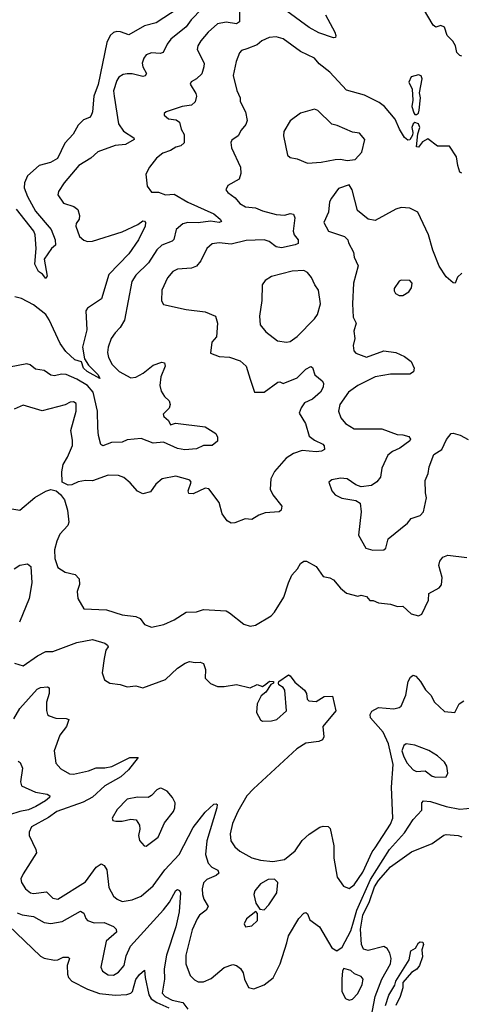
# Model space of a CAD drawing. Extents: x 1678759 to 1859541, y 384609 to 522867.
# Tile 269 of 466: x 1751244 to 1753793, y 487761 to 493447. Entities that reach past the tile are written whole.
import ezdxf

# ---------------------------------------------------------------- set-up
doc = ezdxf.new("R2010")
doc.units = 0

msp = doc.modelspace()

# ---------------------------------------------------------------- linework, layer by layer
at = {"layer": '0CON20XD'}
for points in [[(1753795, 493236.7), (1753785, 493240), (1753767.1, 493257.1), (1753758.6, 493295), (1753743.2, 493323.2), (1753711.4, 493355), (1753695, 493403.3), (1753675, 493413.8), (1753645, 493404), (1753631.2, 493415), (1753525, 493596)], [(1752513.8, 493495), (1752513.3, 493433.3), (1752496.4, 493423.6), (1752435, 493431.8), (1752386.5, 493423.5), (1752331.8, 493375), (1752289.6, 493325), (1752273.1, 493295), (1752269.4, 493275), (1752308.1, 493195), (1752307.8, 493175), (1752295, 493134.2), (1752264.3, 493105.7), (1752233, 493087), (1752228.8, 493075), (1752261.2, 493021.2), (1752264.5, 493004.5), (1752256.9, 492973.1), (1752235, 492953.3), (1752182.5, 492945), (1752090, 492915), (1752077.5, 492905), (1752077.5, 492895), (1752102.5, 492875), (1752148, 492868), (1752165.7, 492855), (1752175.8, 492815), (1752193.8, 492783.8), (1752193.6, 492735), (1752175, 492717.5), (1752145, 492710.8), (1752115, 492690.8), (1752070.8, 492675), (1752033.6, 492646.4), (1751994.2, 492595), (1751972.5, 492555), (1751980, 492485), (1752005, 492451.2), (1752045, 492451.2), (1752085, 492434.3), (1752135, 492439.4), (1752213.8, 492393.8), (1752365, 492325.8), (1752402.2, 492295), (1752408.1, 492281.9), (1752395.4, 492274.6), (1752345, 492282.4), (1752273.4, 492273.4), (1752215, 492275.8), (1752185, 492267.9), (1752147.3, 492235), (1752133, 492177), (1752125, 492167.1), (1752065.3, 492144.7), (1752035, 492118.2), (1751987, 492043), (1751915, 491971.8), (1751891.1, 491935), (1751848.5, 491711.5), (1751825, 491669.4), (1751795, 491639.2), (1751772.2, 491605), (1751754.6, 491555.4), (1751751.3, 491525), (1751757.3, 491495), (1751778.2, 491455), (1751818.6, 491415), (1751885, 491377.5), (1751915, 491382.5), (1751956, 491405), (1752015, 491451.1), (1752065, 491468.6), (1752080, 491465), (1752083.1, 491445), (1752059.2, 491385), (1752053.3, 491333.3), (1752061.7, 491301.7), (1752080.9, 491270.9), (1752106.9, 491245), (1752111.8, 491225), (1752107.3, 491202.7), (1752072.3, 491167.7), (1752076.7, 491155), (1752102.3, 491132.3), (1752115, 491107.5), (1752144.1, 491115.9), (1752313.8, 491095), (1752376.8, 491056.8), (1752386.7, 491035), (1752385, 491012.5), (1752355, 490988), (1752305, 490988.2), (1752265, 490967.5), (1752197.7, 490962.3), (1752155, 490971.2), (1752075, 491007.6), (1752015, 491001.9), (1751945, 491028.4), (1751865, 491020.9), (1751835, 491006.7), (1751775, 491005.4), (1751725, 490985.8), (1751713.4, 490993.4), (1751698.9, 491045), (1751695, 491090), (1751693.2, 491185), (1751669, 491295), (1751635.3, 491335), (1751575, 491370.5), (1751512.4, 491397.6), (1751485, 491398.9), (1751445, 491389.6), (1751423.2, 491393.2), (1751385, 491420.8), (1751335, 491429.4), (1751305, 491453.1), (1751285, 491458.6), (1751185, 491440)], [(1752295, 493509.7), (1752234.6, 493445), (1752205.5, 493404.5), (1752116.7, 493335), (1752095.4, 493305), (1752073.3, 493256.7), (1752055, 493250.8), (1752005, 493256), (1751975, 493244.5), (1751960, 493225), (1751952, 493195), (1751955.5, 493175), (1751975.6, 493135), (1751968.2, 493121.8), (1751955, 493118.1), (1751893.6, 493133.6), (1751865, 493134.6), (1751840.8, 493129.2), (1751817.1, 493115), (1751804.6, 493095), (1751785.5, 493035), (1751788.8, 493005), (1751814.7, 492845), (1751842.6, 492802.6), (1751902.9, 492765), (1751905.5, 492755), (1751855, 492726.6), (1751795, 492720.8), (1751695, 492684.3), (1751655, 492646.9), (1751586.2, 492603.8), (1751500.8, 492505), (1751468, 492455), (1751464.3, 492435), (1751496.9, 492386.9), (1751557.6, 492367.6), (1751579.7, 492349.7), (1751589.4, 492315), (1751586.9, 492295), (1751570.2, 492269.8), (1751568.9, 492255), (1751590, 492195), (1751615, 492172.5), (1751635, 492165.4), (1751665, 492168.2), (1751835, 492221.1), (1751926.9, 492263.1), (1751955, 492284.2), (1751965, 492283.8), (1751970.8, 492275), (1751968.5, 492255), (1751929.6, 492175), (1751874.5, 492095), (1751759.6, 491975), (1751715.8, 491835), (1751635, 491780.8), (1751625.6, 491765), (1751632.5, 491655), (1751607.1, 491555), (1751618.5, 491488.5), (1751642.3, 491452.3), (1751697.8, 491395), (1751706.1, 491373.9), (1751634.7, 491415), (1751613.5, 491435), (1751601.3, 491471.3), (1751563.1, 491483.1), (1751510.5, 491530.5), (1751477.1, 491577.1), (1751415, 491712.9), (1751394.6, 491745), (1751325, 491799.7), (1751255, 491836.4), (1751216.3, 491846.3)], [(1752158.5, 493511.5), (1752031.5, 493428.5), (1751965, 493412.1), (1751875, 493358.9), (1751827, 493377), (1751805, 493378.2), (1751785, 493371.8), (1751766.5, 493355), (1751747.9, 493315), (1751696.9, 493073.1), (1751672.1, 493005), (1751665.3, 492915), (1751657.6, 492892.4), (1751648, 492882), (1751612.1, 492867.9), (1751582.5, 492837.5), (1751553.1, 492785), (1751505.8, 492734.3), (1751462.2, 492645), (1751422.3, 492622.3), (1751357.1, 492605), (1751290, 492545), (1751272.2, 492505), (1751269.3, 492475), (1751290.2, 492425), (1751335, 492340.4), (1751426.2, 492235), (1751449.6, 492175), (1751451.2, 492145), (1751428.8, 492125), (1751385.7, 492064.3), (1751402.5, 491965), (1751395, 491952.5), (1751376.2, 491976.2), (1751352.7, 491992.7), (1751330.9, 492035), (1751338.8, 492125), (1751333.8, 492205), (1751326.2, 492225), (1751225, 492352.9)], [(1753008.5, 493475), (1753063.3, 493375), (1753069.2, 493355), (1753066, 493344), (1753055, 493342.5), (1752969.8, 493369.8), (1752915, 493401.5), (1752785.6, 493495)], [(1753795, 492560), (1753785, 492566.2), (1753771.9, 492605), (1753766, 492655), (1753725, 492716.7), (1753655, 492716.7), (1753599.3, 492759.3), (1753568.8, 492741.2), (1753545, 492710), (1753535, 492712.5), (1753541.7, 492788.3), (1753552.9, 492825), (1753545, 492846), (1753525, 492852.5), (1753514.2, 492845), (1753507.1, 492825), (1753514, 492795), (1753510.5, 492779.5), (1753496.4, 492753.6), (1753485, 492750), (1753465.9, 492765.9), (1753435.7, 492815), (1753412.1, 492872.1), (1753350.5, 492945), (1753318.9, 492968.9), (1753235, 493011.1), (1753129.7, 493039.7), (1753035, 493144.4), (1752971.7, 493191.7), (1752945.3, 493225.3), (1752865, 493262.9), (1752765, 493335.5), (1752725, 493346.9), (1752685, 493344.3), (1752642.5, 493325), (1752615, 493301.1), (1752555, 493278.5)], [(1752555, 493278.5), (1752525, 493269.4), (1752513.1, 493255), (1752494.5, 493205), (1752476.7, 493125), (1752497.4, 493037.4), (1752515.8, 492995), (1752515.8, 492975), (1752547.5, 492915), (1752556.5, 492865), (1752549.4, 492840.6), (1752521.8, 492808.2), (1752505, 492776), (1752468.8, 492751.2), (1752462.7, 492737.3), (1752466.8, 492706.8), (1752519.4, 492595), (1752521.3, 492558.7), (1752510, 492525), (1752445, 492489.2), (1752434.2, 492465), (1752445, 492448.8), (1752488.5, 492418.5), (1752514.6, 492384.6), (1752547.5, 492365), (1752605, 492360), (1752645, 492342.5), (1752725, 492322.3), (1752775, 492317.3), (1752805, 492327.1), (1752825, 492322.9), (1752831.5, 492301.5), (1752822.1, 492225), (1752828.8, 492205), (1752850.5, 492175), (1752851.4, 492155), (1752835, 492146.4), (1752755, 492130), (1752725, 492134.4), (1752684.2, 492165), (1752655, 492176), (1752552.3, 492172.3), (1752465, 492150.5), (1752395, 492158), (1752355, 492151.8), (1752324.6, 492125.4), (1752290.6, 492055), (1752265, 492024.1), (1752235, 492010.8), (1752154.7, 492005.3), (1752128.1, 491991.9), (1752098.2, 491955), (1752065.6, 491885), (1752062.7, 491822.7), (1752075, 491801.2), (1752205, 491773.6), (1752315, 491759.4), (1752374.2, 491734.2), (1752386.7, 491695), (1752380, 491615), (1752352.5, 491585), (1752345, 491520), (1752395, 491501.2), (1752455, 491498), (1752516.6, 491476.6), (1752550.8, 491445), (1752575, 491370), (1752600, 491295), (1752655, 491295.6), (1752735, 491354), (1752746.1, 491356.1), (1752765, 491346.2), (1752845, 491377.5), (1752895, 491429.2), (1752925, 491443.3), (1752935, 491437.5), (1752947.1, 491395), (1752990.7, 491360.7), (1752997.6, 491347.6), (1752996.4, 491325), (1752980.4, 491295), (1752935, 491256), (1752888.9, 491235), (1752867.8, 491205), (1752856.9, 491175), (1752894, 491115), (1752915, 491041.9), (1752945, 491018.2), (1752994, 490995), (1753002, 490985), (1753003.3, 490965), (1752985.4, 490954.6), (1752955, 490950.9), (1752875, 490959.1), (1752825, 490942), (1752782.2, 490915), (1752715, 490837.5), (1752693.1, 490795), (1752688.9, 490735), (1752705, 490702.9), (1752756.7, 490636.7), (1752754, 490615), (1752742.5, 490605), (1752661.2, 490598.8), (1752625, 490585.6), (1752585, 490560), (1752545, 490564.2), (1752485, 490540.8), (1752465, 490540), (1752442.4, 490552.4), (1752412.5, 490592.5), (1752395, 490658.8), (1752336.6, 490736.6), (1752315, 490742.1), (1752245, 490708.5), (1752220, 490710), (1752215.8, 490725.8), (1752233.1, 490775), (1752226.8, 490786.8), (1752215, 490791.9), (1752145, 490810), (1752067.5, 490795), (1752029.2, 490765), (1751999.4, 490720.6), (1751955, 490708.2), (1751923.4, 490723.4), (1751881.9, 490771.9), (1751845, 490802.5), (1751815, 490814.3), (1751755, 490815.5), (1751665, 490783.6), (1751625, 490785.5), (1751582.5, 490777.5), (1751545, 490760), (1751525, 490759.2), (1751490, 490775), (1751487.3, 490835), (1751495, 490877.5), (1751520.6, 490919.4), (1751548.2, 490988.2), (1751549.2, 491019.2), (1751538.7, 491075), (1751570.5, 491185), (1751570.6, 491230.6), (1751555, 491239.4), (1751535, 491238.6), (1751506.7, 491223.3), (1751375, 491188.6), (1751265, 491220), (1751212.1, 491197.9)], [(1753535, 492900), (1753545, 492907.5), (1753549.2, 492925), (1753557.5, 492995), (1753552.5, 493025), (1753567.5, 493105), (1753561.7, 493121.7), (1753545, 493128.8), (1753502.7, 493117.3), (1753490, 493085), (1753510, 493045), (1753512.5, 492982.5), (1753507.5, 492945), (1753518.8, 492908.8), (1753525, 492900), (1753535, 492900)], [(1752905, 492618.5), (1752985, 492623.8), (1753065, 492640), (1753095, 492641.4), (1753135, 492633.8), (1753180.7, 492639.3), (1753218.5, 492681.5), (1753235.7, 492755), (1753205, 492790.8), (1753165, 492797.1), (1753075.8, 492835.8), (1753045, 492842.5), (1752965, 492922.5), (1752945, 492930), (1752865, 492906), (1752805, 492861.9), (1752768.1, 492801.9), (1752766.5, 492775), (1752790.8, 492665), (1752805, 492650), (1752845, 492643.1), (1752905, 492618.5)], [(1753795, 491982), (1753770.8, 491959.2), (1753757.5, 491925), (1753745, 491927.5), (1753705, 491961.2), (1753665, 492024), (1753629.5, 492115), (1753603.8, 492205), (1753542.9, 492335), (1753495, 492358.9), (1753445, 492362.5), (1753415, 492352.3), (1753295, 492286.2), (1753255, 492294), (1753194.5, 492344.5), (1753163.8, 492465), (1753145, 492492.5), (1753085, 492472), (1753044.3, 492415), (1753033.1, 492395), (1753025.6, 492335), (1753000, 492275), (1753026.7, 492225), (1753118.8, 492195), (1753137.5, 492175), (1753141.2, 492158.8), (1753170, 492105), (1753174.3, 492074.3), (1753198.1, 492025), (1753170.8, 491925), (1753164.2, 491805), (1753169.1, 491729.1), (1753185.7, 491695), (1753173, 491647), (1753177.5, 491605), (1753169.2, 491565), (1753172.9, 491535), (1753185, 491520), (1753245, 491498.1), (1753345, 491534.4), (1753415, 491524.2), (1753465, 491501.2), (1753503.3, 491473.3), (1753520, 491435), (1753516.1, 491413.9), (1753495, 491400), (1753385, 491400.4), (1753295.8, 491384.2), (1753195.6, 491335), (1753142.5, 491295), (1753091.1, 491225), (1753084.4, 491185), (1753097.1, 491147.1), (1753124, 491114), (1753175, 491084.5), (1753335, 491083.1), (1753422.1, 491052.1), (1753455, 491050), (1753489.4, 491039.4), (1753500, 491025), (1753495.9, 491014.1), (1753438.3, 490971.7), (1753395, 490953.8), (1753368.3, 490931.7), (1753334, 490856), (1753326.7, 490805), (1753305, 490778.5), (1753275, 490756.5), (1753215, 490748.1), (1753185, 490760.6), (1753135, 490794.3), (1753095, 490799.4), (1753045, 490789.2), (1753028.8, 490775), (1753045.7, 490725), (1753065, 490703.1), (1753102.8, 490682.8), (1753185, 490670), (1753209.2, 490655), (1753214.2, 490605), (1753200.5, 490470.5), (1753242.5, 490395), (1753282.7, 490382.7), (1753346.2, 490385), (1753357.5, 490395), (1753371.4, 490448.6), (1753481.7, 490538.3), (1753504, 490566), (1753555, 490584.3), (1753575.6, 490605), (1753592.5, 490685), (1753585.6, 490715), (1753583.8, 490785), (1753602, 490825), (1753607.5, 490865), (1753634.3, 490935.7), (1753680, 490965), (1753707.7, 491022.3), (1753733.9, 491056.1), (1753745, 491058.8), (1753786.4, 491046.4), (1753833, 491023)], [(1752785, 491584.5), (1752805, 491588.9), (1752845, 491617.3), (1752945, 491718.8), (1752962.3, 491745), (1752980, 491805), (1752968.9, 491885), (1752947.8, 491915), (1752928.5, 491958.5), (1752905, 491986.9), (1752885, 491998.6), (1752817.5, 491995), (1752696.6, 491963.4), (1752660.3, 491939.7), (1752644.2, 491915), (1752642.5, 491825), (1752627.5, 491735), (1752632.2, 491685), (1752664.4, 491645), (1752732.6, 491592.6), (1752785, 491584.5)], [(1753435, 491854), (1753455, 491854.2), (1753490, 491875), (1753505, 491897.5), (1753508.8, 491925), (1753495, 491941.2), (1753445, 491942.5), (1753435, 491937.5), (1753406.2, 491895), (1753405, 491880), (1753413.3, 491865), (1753435, 491854)], [(1751175, 490626.5), (1751245.6, 490614.4), (1751332.4, 490687.6), (1751395, 490724.5), (1751425, 490734.4), (1751455.5, 490725.5), (1751480.8, 490705), (1751503.2, 490673.2), (1751521.1, 490615), (1751527.7, 490545), (1751522.2, 490525), (1751476.9, 490475), (1751458.1, 490435), (1751445.5, 490384.5), (1751447.3, 490335), (1751465, 490282.5), (1751506.3, 490256.3), (1751565, 490241.9), (1751588.3, 490218.3), (1751589.4, 490185), (1751575.8, 490145), (1751579.2, 490105), (1751615, 490044), (1751745, 490038.2), (1751835, 490010.5), (1751915, 490000.4), (1751939.5, 489989.5), (1751964.6, 489954.6), (1752005, 489938.6), (1752075.5, 489954.5), (1752135, 489981.4), (1752205, 490026), (1752265, 490028), (1752305, 490040), (1752435, 490032), (1752455, 490022), (1752537.5, 489955), (1752575, 489944), (1752605, 489949.2), (1752695, 490004.4), (1752715.7, 490025), (1752768.4, 490111.6), (1752796.5, 490195), (1752815, 490238), (1752847.5, 490275), (1752865, 490306.2), (1752885, 490320), (1752899.2, 490319.2), (1752955, 490288), (1752995, 490231.2), (1753035, 490223.3), (1753055, 490211.1), (1753095, 490164.3), (1753130, 490135), (1753195, 490116.7), (1753215, 490122.5), (1753245, 490116), (1753265, 490092.5), (1753285, 490093.3), (1753315, 490078.8), (1753385, 490071.2), (1753425, 490057.5), (1753455, 490059.2), (1753503.8, 490015), (1753545.8, 490004.2), (1753565.7, 490014.3), (1753603.8, 490095), (1753605, 490132.5), (1753664.3, 490165.7), (1753677.8, 490182.2), (1753682.5, 490225), (1753663.3, 490295), (1753669.5, 490320.5), (1753686.6, 490343.4), (1753715, 490354.4), (1753825, 490340.6)], [(1751213.3, 490275), (1751245, 490295.8), (1751290, 490305), (1751308.2, 490288.2), (1751314.5, 490195), (1751299.5, 490105), (1751243.5, 489966.5)], [(1751215, 489730), (1751265, 489715.8), (1751347.6, 489772.4), (1751395, 489797.5), (1751435, 489797.5), (1751575, 489850), (1751665, 489867.1), (1751735, 489845.6), (1751752, 489835), (1751754, 489825), (1751742, 489805), (1751732.6, 489757.4), (1751720.8, 489675), (1751734.4, 489634.4), (1751765, 489614.2), (1751825, 489607.8), (1751865, 489594.3), (1751915, 489599.2), (1751955, 489588.8), (1752085, 489637.1), (1752155, 489701.9), (1752198.7, 489731.3), (1752225, 489740), (1752256.4, 489733.6), (1752285, 489736), (1752305, 489728.8), (1752317.5, 489695), (1752315, 489643.3), (1752345, 489613.3), (1752386.2, 489596.2), (1752425, 489595.8), (1752495, 489608), (1752575, 489588), (1752615, 489608), (1752645, 489596.7), (1752665, 489610), (1752686.4, 489626.4), (1752710, 489625), (1752710, 489615), (1752693.3, 489606.7), (1752665, 489563.8), (1752638.7, 489541.3), (1752615.7, 489495), (1752610.8, 489445), (1752634, 489404), (1752645, 489396.2), (1752697.7, 489397.7), (1752727.5, 489405), (1752783.8, 489455), (1752774.2, 489574.2), (1752765, 489590), (1752740, 489605), (1752737.5, 489615), (1752740, 489625), (1752795, 489662.5), (1752805, 489657.5), (1752831.7, 489621.7), (1752888.8, 489575), (1752900, 489555), (1752902.7, 489522.7), (1752912.3, 489512.3), (1752955, 489508.8), (1753001.2, 489538.8), (1753049.3, 489539.3), (1753069.2, 489455), (1752994.2, 489365), (1752999.2, 489305), (1752992.7, 489287.3), (1752970.9, 489279.1), (1752895, 489269.5), (1752843.8, 489236.2), (1752593.3, 489005), (1752554.8, 488965.2), (1752502.7, 488875), (1752473.3, 488805), (1752458.5, 488745), (1752462.7, 488705), (1752485, 488670.6), (1752515, 488645.5), (1752585, 488605.6), (1752635, 488592.2), (1752705, 488585.6), (1752773.5, 488596.5), (1752835, 488646.9), (1752875, 488707.5), (1752915, 488742.5), (1752977, 488783), (1752995, 488789.2), (1753025, 488788), (1753035.8, 488775), (1753057.7, 488675), (1753056.9, 488605), (1753076.7, 488495), (1753112.4, 488442.4), (1753145, 488430), (1753175, 488450.6), (1753225, 488524.5), (1753278.4, 488641.6), (1753295, 488664.6), (1753385, 488801.1), (1753398.6, 488835), (1753390.7, 489015), (1753399.6, 489145), (1753372.2, 489265), (1753341.7, 489331.7), (1753268.8, 489415), (1753266.2, 489435), (1753275.9, 489454.1), (1753315.7, 489474.3), (1753403, 489467), (1753435, 489474.3), (1753445, 489482.5), (1753473.1, 489545), (1753485.7, 489625), (1753499.7, 489650.3), (1753515, 489662), (1753530.8, 489655), (1753557.1, 489625), (1753587, 489577), (1753617.1, 489545), (1753638.1, 489505), (1753695, 489450.8), (1753755, 489446.7), (1753780, 489495), (1753807.7, 489512.3)], [(1751210.9, 489409.1), (1751245, 489469.2), (1751345, 489580.5), (1751365, 489589.5), (1751403.9, 489593.9), (1751415, 489587.5), (1751414.6, 489554.6), (1751400, 489505), (1751398.2, 489458.2), (1751404.6, 489434.6), (1751415, 489425.8), (1751453.8, 489413.8), (1751511.9, 489411.9), (1751528.8, 489405), (1751515.4, 489365), (1751475.4, 489315), (1751442.5, 489225), (1751453.6, 489153.6), (1751480.9, 489120.9), (1751532.4, 489092.4), (1751555, 489090.4), (1751641.7, 489108.3), (1751685, 489126.3), (1751735, 489126), (1751776.5, 489133.5), (1751880, 489185), (1751927.5, 489185), (1751871.9, 489115), (1751827.5, 489075), (1751735, 489021.5), (1751663.6, 488956.4)], [(1753645, 489071.9), (1753705, 489074.2), (1753716, 489095), (1753710, 489135), (1753695, 489158.6), (1753655, 489195.8), (1753605, 489225.5), (1753525, 489257.8), (1753475, 489265.7), (1753462, 489255), (1753450, 489225), (1753459.2, 489195), (1753478.5, 489155), (1753515, 489114.5), (1753535, 489104.5), (1753585, 489108.1), (1753625, 489078.9), (1753645, 489071.9)], [(1751235.6, 489165.6), (1751247.3, 489157.3), (1751259.7, 489125), (1751248.9, 489045), (1751255, 489022), (1751335, 488986.2), (1751402.5, 488975), (1751417.5, 488965), (1751415.8, 488955), (1751393.1, 488935), (1751337, 488903), (1751295, 488884.3), (1751245, 488874.8), (1751186, 488854)], [(1751975, 488673.8), (1752044.2, 488725), (1752080.7, 488809.3), (1752131.9, 488875), (1752140, 488895), (1752141.4, 488925), (1752125.8, 488955), (1752095, 488991.2), (1752065, 489006.2), (1752055, 489008.8), (1752035, 489000), (1752005, 488966), (1751985, 488954), (1751925, 488957.5), (1751864, 488945), (1751807.5, 488885), (1751777.5, 488835), (1751781.2, 488821.2), (1751798.3, 488818.3), (1751835, 488818.1), (1751885, 488830), (1751916.2, 488825), (1751935.7, 488795), (1751938.3, 488771.7), (1751930.8, 488735), (1751936.1, 488706.1), (1751962.5, 488675), (1751975, 488673.8)], [(1751663.6, 488956.4), (1751611.4, 488928.6), (1751458.1, 488875), (1751409.8, 488840.2), (1751312.5, 488785), (1751298.8, 488755), (1751298.5, 488735), (1751338, 488655), (1751342.3, 488635), (1751264.2, 488515), (1751250, 488485), (1751254, 488465), (1751278, 488428), (1751306.2, 488405), (1751325, 488400), (1751399.2, 488409.2), (1751435, 488374.5), (1751465, 488367.5), (1751625, 488468.2), (1751685, 488553.5), (1751715, 488571.9), (1751732.5, 488562.5), (1751746.7, 488536.8), (1751759.6, 488435), (1751785.9, 488385.9), (1751807.1, 488367.1), (1751835, 488354.5), (1751893.5, 488363.5), (1751945.8, 488385), (1752014.5, 488445), (1752082, 488538), (1752164.6, 488625), (1752245, 488780.9), (1752315, 488870), (1752365, 488915.7), (1752378.8, 488918.8), (1752384, 488914), (1752382.2, 488895), (1752324.2, 488705), (1752316, 488626), (1752331.2, 488575), (1752352.9, 488552.9), (1752386.9, 488535), (1752393, 488517), (1752378.8, 488505), (1752325, 488481.9), (1752305, 488461.2), (1752296.6, 488426.6), (1752300, 488395), (1752307.4, 488367.4), (1752331.1, 488325), (1752320, 488305), (1752281.8, 488275), (1752267.9, 488255), (1752239.6, 488190.4), (1752227.1, 488137.1), (1752204.1, 488045), (1752202.5, 487995), (1752227.4, 487927.4), (1752252.4, 487902.4), (1752275, 487891.1), (1752305, 487890), (1752349.6, 487910.4), (1752425, 487973.8), (1752475, 487990), (1752495, 487984.5), (1752518.1, 487968.1), (1752533.1, 487943.1), (1752541.1, 487905), (1752565, 487857.5), (1752595, 487850), (1752655, 487873.1), (1752706.5, 487913.5), (1752746.7, 487995), (1752786.9, 488115), (1752795, 488155.8), (1752855, 488256.7), (1752885, 488286.7), (1752895, 488290), (1752905, 488283.3), (1752918.3, 488248.3), (1752975, 488208), (1753045, 488086.2), (1753075, 488068.8), (1753105, 488090), (1753155, 488185.6), (1753166.9, 488223.1), (1753189.5, 488305), (1753269.5, 488480.5), (1753379.3, 488655), (1753465, 488751.2), (1753515, 488827.1), (1753565, 488882), (1753565.7, 488925), (1753573.8, 488935), (1753615, 488932.5), (1753705, 488902.5), (1753785, 488887.1), (1753865, 488894.5)], [(1753272.3, 487685), (1753296.6, 487805), (1753335.2, 487905), (1753385, 487994.4), (1753388.1, 488025), (1753381.3, 488055), (1753365, 488082.3), (1753345, 488095.2), (1753255, 488072.2), (1753228.6, 488078.6), (1753216, 488106), (1753212.1, 488195), (1753224.2, 488275), (1753262.4, 488355), (1753291.5, 488438.5), (1753315, 488474.8), (1753385, 488553.9), (1753505, 488642.1), (1753625, 488688.9), (1753692.5, 488737.5), (1753705, 488740.6), (1753775, 488735.5), (1753795, 488727.5)], [(1752655, 488306.7), (1752682, 488335), (1752727.8, 488405), (1752734.4, 488464.4), (1752715, 488482.9), (1752677.9, 488482.1), (1752635, 488457.1), (1752600.8, 488415), (1752595.8, 488395), (1752608, 488345), (1752630.7, 488310.7), (1752655, 488306.7)], [(1751229.2, 488289.2), (1751258.2, 488278.2), (1751325, 488267.3), (1751385, 488232.7), (1751425, 488227.8), (1751490.4, 488239.6), (1751595, 488298.5), (1751615, 488287.5), (1751625.4, 488255.4), (1751636.2, 488245), (1751675, 488230.9), (1751732.3, 488232.3), (1751785, 488210), (1751802, 488195), (1751802.3, 488177.7), (1751744.2, 488125), (1751712.9, 487975), (1751722.8, 487952.8), (1751755, 487931.5), (1751785, 487928.1), (1751815, 487945.7), (1751846.7, 487985), (1751859.4, 488040.6), (1751884.4, 488095.6), (1752075, 488305.5), (1752109.6, 488350.4), (1752145, 488418.8), (1752155, 488424), (1752167.4, 488417.4), (1752171.9, 488405), (1752165.3, 488295.3), (1752145, 488207.1), (1752092.2, 488045), (1752077.8, 487965), (1752079.7, 487905), (1752067.1, 487825), (1752084.6, 487805), (1752125, 487784.2), (1752185, 487770.3), (1752215, 487733)], [(1752548.3, 488208.3), (1752585, 488213.3), (1752616.1, 488243.9), (1752617.5, 488285), (1752606.7, 488296.7), (1752553.8, 488255), (1752540, 488225), (1752548.3, 488208.3)], [(1751179.6, 488215), (1751365, 488038.2), (1751385, 488027.5), (1751445, 488015.5), (1751465, 488018.1), (1751495, 488033.3), (1751525, 488033.8), (1751532, 488025), (1751518.8, 487985), (1751520.3, 487935), (1751526, 487915), (1751545, 487894.7), (1751635, 487848.4), (1751705, 487823.3), (1751795, 487814), (1751863.4, 487816.6), (1751885.8, 487824.2), (1751895.6, 487834.4), (1751915, 487903.6), (1751935, 487932.5), (1751965, 487957.5), (1751968.2, 487915), (1751989.8, 487815), (1752003, 487793), (1752035, 487770.5), (1752105, 487740.3)], [(1753355.5, 487754.5), (1753375, 487813.5), (1753408.8, 487871.2), (1753415.3, 487895), (1753492.4, 488017.6), (1753501.2, 488068.8), (1753528.6, 488085), (1753545.7, 488115), (1753555, 488121.5), (1753570, 488120), (1753575.4, 488105.4), (1753565.4, 488075), (1753568.5, 488035), (1753551.2, 487985), (1753535.9, 487964.1), (1753505, 487944.3), (1753455, 487886), (1753454.6, 487855), (1753440.9, 487805), (1753414.4, 487754.4)], [(1753145, 487783.8), (1753165, 487791.2), (1753195, 487823.8), (1753220.6, 487875), (1753225.7, 487905), (1753215, 487921.2), (1753177.3, 487937.3), (1753155, 487956), (1753115, 487967.5), (1753107, 487953), (1753102.5, 487905), (1753103.1, 487835), (1753125, 487793.3), (1753145, 487783.8)]]:
    msp.add_lwpolyline(points, dxfattribs=at)

doc.saveas('drawing.dxf')
